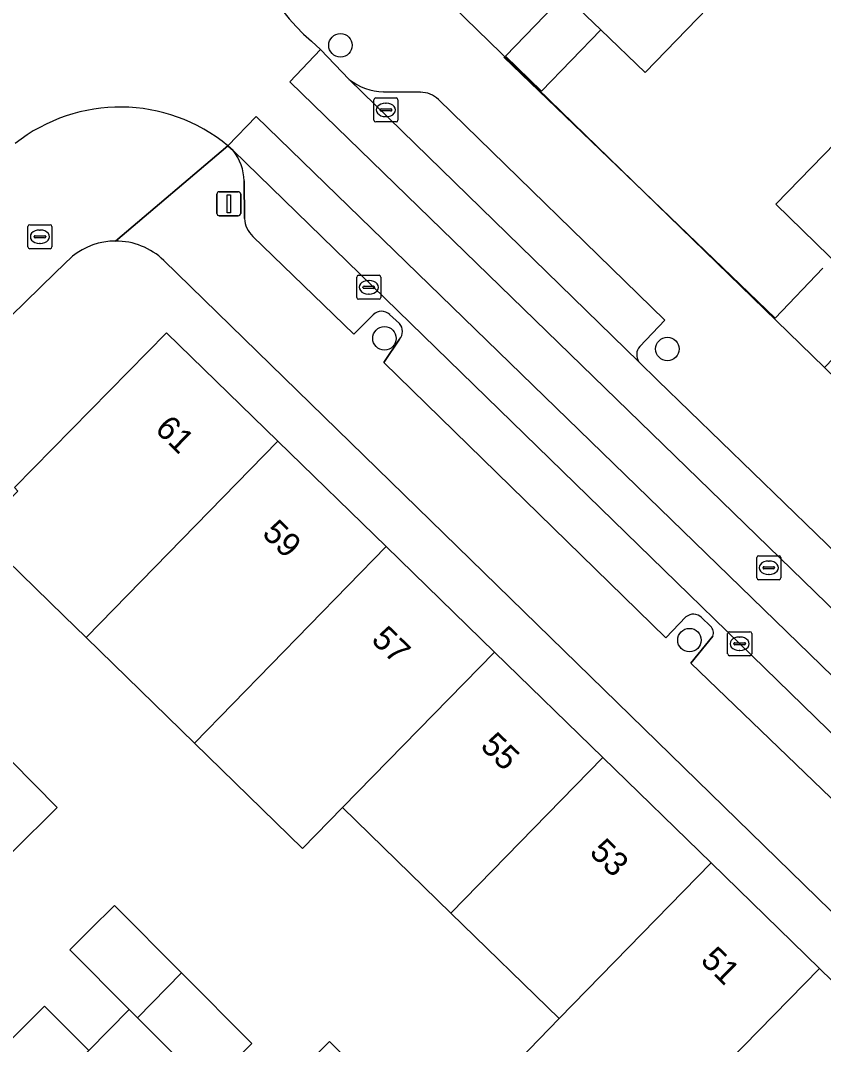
# Model space of a CAD drawing. Extents: x 159217 to 160349, y 381246 to 382172.
# Drawn here: x 159939.01 to 159972.47, y 381781.59 to 381824.27 of the extents above; entities that cross this region are included whole.
import ezdxf

# ---------------------------------------------------------------- set-up
doc = ezdxf.new("R2010")
doc.units = 0
for name, color, linetype in [('IMGEO_Boom', 7, 'Continuous'), ('IMGEO_Brandkraan', 7, 'Continuous'), ('IMGEO_Erf', 7, 'Continuous'), ('IMGEO_Kolk', 7, 'Continuous'), ('IMGEO_Lichtmast', 7, 'Continuous'), ('IMGEO_Muur', 7, 'Continuous'), ('IMGEO_Pand', 7, 'Continuous'), ('IMGEO_Pand_nummerreeks', 7, 'Continuous'), ('IMGEO_Parkeervlak_open', 7, 'Continuous'), ('IMGEO_Rijbaan_lokaal_gesloten', 7, 'Continuous'), ('IMGEO_Rijbaan_lokaal_open', 7, 'Continuous'), ('IMGEO_Rioolput', 7, 'Continuous'), ('IMGEO_Voetpad_open', 7, 'Continuous')]:
    doc.layers.add(name, color=color, linetype=linetype)

msp = doc.modelspace()

# ---------------------------------------------------------------- linework, layer by layer
at = {"layer": 'IMGEO_Boom'}
for centre in [(159952.342, 381823.231), (159954.176, 381811.018), (159965.964, 381810.576), (159966.885, 381798.443)]:
    msp.add_circle(centre, 0.489, dxfattribs=at)
at = {"layer": 'IMGEO_Brandkraan'}
for p, q in [((159939.319, 381814.828), (159939.319, 381815.68)), ((159939.394, 381815.754), (159940.246, 381815.754)), ((159939.807, 381815.534), (159939.832, 381815.534)), ((159940.32, 381815.68), (159940.32, 381814.828)), ((159939.578, 381815.248), (159939.578, 381815.26)), ((159940.016, 381815.211), (159939.618, 381815.211)), ((159939.621, 381815.297), (159940.019, 381815.297)), ((159939.83, 381814.974), (159939.805, 381814.974)), ((159940.062, 381815.26), (159940.062, 381815.248)), ((159940.246, 381814.754), (159939.394, 381814.754))]:
    msp.add_line(p, q, dxfattribs=at)
for points in [[(159939.319, 381814.828), (159939.319, 381815.68)], [(159939.394, 381815.754), (159940.246, 381815.754)], [(159940.32, 381815.68), (159940.32, 381814.828)], [(159940.246, 381814.754), (159939.394, 381814.754)]]:
    msp.add_lwpolyline(points, dxfattribs=at)
for centre, radius, start, end in [((159939.396, 381815.678), 0.0765, 91.552, 178.448), ((159939.396, 381815.678), 0.0765, 91.552, 178.448), ((159940.244, 381815.678), 0.0765, 1.552, 88.448), ((159940.244, 381815.678), 0.0765, 1.552, 88.448), ((159939.618, 381815.257), 0.0403, 85.8775, 175.7526), ((159939.615, 381815.247), 0.0366, 178.938, 274.7102), ((159940.019, 381815.254), 0.043, 264.8664, 352.4533), ((159940.023, 381815.259), 0.0386, 1.7309, 96.639), ((159939.396, 381814.83), 0.0765, 181.552, 268.448), ((159939.396, 381814.83), 0.0765, 181.552, 268.448), ((159940.244, 381814.83), 0.0765, 271.552, 358.448), ((159940.244, 381814.83), 0.0765, 271.552, 358.448)]:
    msp.add_arc(centre, radius, start, end, dxfattribs=at)
for centre, major_axis, ratio, start_param, end_param in [((159939.806, 381815.254), (-0.387, 0.002), 0.722429, 4.712389, 7.853982), ((159939.831, 381815.254), (-0.39, 0.002), 0.717154, 1.570796, 4.712389)]:
    msp.add_ellipse(centre, major_axis=major_axis, ratio=ratio, start_param=start_param, end_param=end_param, dxfattribs=at)
at = {"layer": 'IMGEO_Erf'}
for points in [[(159994.561, 381838.781), (159999.055, 381843.386), (160001.857, 381846.257), (160004.708, 381843.475), (160014.315, 381853.212), (159990.64, 381876.569), (159957.007, 381841.635), (159955.642, 381840.217), (159958.818, 381836.919), (159957.077, 381834.899), (159952.057, 381829.709), (159972.505, 381809.81), (159974.918, 381812.289), (159970.479, 381816.617), (159974.953, 381821.209), (159979.393, 381816.882), (159984.048, 381822.097), (159980.266, 381818.215), (159978.214, 381820.214), (159981.998, 381824.097), (159981.093, 381824.98), (159985.545, 381829.543), (159990.058, 381834.167)], [(159938.69, 381789.633), (159935.839, 381792.505), (159932.962, 381795.402), (159934.812, 381797.241), (159937.662, 381794.372), (159940.542, 381791.473)]]:
    msp.add_lwpolyline(points, close=True, dxfattribs=at)
for points in [[(159968.507, 381825.697), (159965.037, 381822.096), (159963.185, 381823.882), (159960.72, 381821.325), (159959.214, 381822.777), (159961.679, 381825.334)], [(159941.175, 381814.443), (159940.454, 381813.753), (159929.336, 381802.899)], [(159983.879, 381776.342), (159944.981, 381814.27)], [(159938.756, 381804.796), (159945.095, 381811.253), (159949.735, 381806.735), (159954.249, 381802.34), (159958.763, 381797.945), (159963.276, 381793.55), (159967.79, 381789.155), (159972.303, 381784.76), (159974.984, 381782.15), (159976.824, 381780.357)], [(159959.789, 381780.957), (159961.457, 381782.669), (159956.945, 381787.066), (159952.433, 381791.463), (159950.766, 381789.752), (159946.254, 381794.149), (159941.743, 381798.547), (159940.812, 381799.455), (159937.231, 381802.944)], [(159937.123, 381780.317), (159940.008, 381783.19), (159941.857, 381781.334), (159943.542, 381783.048), (159941.066, 381785.537), (159941.917, 381786.383), (159942.924, 381787.385), (159945.712, 381784.581), (159948.65, 381781.627), (159946.792, 381779.78)], [(159948.356, 381778.17), (159951.879, 381781.709), (159953.722, 381779.875)]]:
    msp.add_lwpolyline(points, dxfattribs=at)
for centre, start, end in [((159942.98, 381812.177), 90.2162, 128.5402), ((159942.978, 381812.177), 46.2607, 90.1758)]:
    msp.add_arc(centre, 2.897, start, end, dxfattribs=at)
at = {"layer": 'IMGEO_Kolk'}
for p, q in [((159953.736, 381820.112), (159953.736, 381820.964)), ((159953.811, 381821.038), (159954.663, 381821.038)), ((159954.737, 381820.964), (159954.737, 381820.112)), ((159953.995, 381820.532), (159953.995, 381820.544)), ((159954.433, 381820.495), (159954.035, 381820.495)), ((159954.038, 381820.581), (159954.436, 381820.581)), ((159954.224, 381820.818), (159954.249, 381820.818)), ((159954.479, 381820.544), (159954.479, 381820.532)), ((159954.663, 381820.038), (159953.811, 381820.038)), ((159954.247, 381820.258), (159954.222, 381820.258)), ((159953.096, 381813.646), (159953.948, 381813.646)), ((159953.021, 381812.72), (159953.021, 381813.572)), ((159953.509, 381813.426), (159953.534, 381813.426)), ((159954.022, 381813.572), (159954.022, 381812.72)), ((159953.28, 381813.14), (159953.28, 381813.152)), ((159953.718, 381813.103), (159953.32, 381813.103)), ((159953.323, 381813.189), (159953.721, 381813.189)), ((159953.532, 381812.866), (159953.507, 381812.866)), ((159953.764, 381813.152), (159953.764, 381813.14)), ((159953.948, 381812.646), (159953.096, 381812.646)), ((159968.476, 381797.865), (159968.476, 381798.717)), ((159968.551, 381798.791), (159969.403, 381798.791)), ((159969.477, 381798.717), (159969.477, 381797.865)), ((159968.735, 381798.285), (159968.735, 381798.297)), ((159968.778, 381798.334), (159969.176, 381798.334)), ((159968.964, 381798.571), (159968.989, 381798.571)), ((159969.219, 381798.297), (159969.219, 381798.285)), ((159969.173, 381798.248), (159968.775, 381798.248)), ((159968.987, 381798.011), (159968.962, 381798.011)), ((159969.403, 381797.791), (159968.551, 381797.791))]:
    msp.add_line(p, q, dxfattribs=at)
for points in [[(159953.736, 381820.112), (159953.736, 381820.964)], [(159953.811, 381821.038), (159954.663, 381821.038)], [(159954.737, 381820.964), (159954.737, 381820.112)], [(159954.663, 381820.038), (159953.811, 381820.038)], [(159953.096, 381813.646), (159953.948, 381813.646)], [(159953.021, 381812.72), (159953.021, 381813.572)], [(159954.022, 381813.572), (159954.022, 381812.72)], [(159953.948, 381812.646), (159953.096, 381812.646)], [(159968.476, 381797.865), (159968.476, 381798.717)], [(159968.551, 381798.791), (159969.403, 381798.791)], [(159969.477, 381798.717), (159969.477, 381797.865)], [(159969.403, 381797.791), (159968.551, 381797.791)]]:
    msp.add_lwpolyline(points, dxfattribs=at)
for centre, radius, start, end in [((159953.813, 381820.962), 0.0765, 91.552, 178.448), ((159953.813, 381820.962), 0.0765, 91.552, 178.448), ((159954.661, 381820.962), 0.0765, 1.552, 88.448), ((159954.661, 381820.962), 0.0765, 1.552, 88.448), ((159954.035, 381820.541), 0.0403, 85.8775, 175.7526), ((159954.032, 381820.531), 0.0366, 178.938, 274.7102), ((159954.436, 381820.538), 0.043, 264.8664, 352.4533), ((159954.44, 381820.543), 0.0386, 1.7309, 96.639), ((159953.813, 381820.114), 0.0765, 181.552, 268.448), ((159953.813, 381820.114), 0.0765, 181.552, 268.448), ((159954.661, 381820.114), 0.0765, 271.552, 358.448), ((159954.661, 381820.114), 0.0765, 271.552, 358.448), ((159953.098, 381813.57), 0.0765, 91.552, 178.448), ((159953.098, 381813.57), 0.0765, 91.552, 178.448), ((159953.946, 381813.57), 0.0765, 1.552, 88.448), ((159953.946, 381813.57), 0.0765, 1.552, 88.448), ((159953.32, 381813.149), 0.0403, 85.8775, 175.7526), ((159953.317, 381813.139), 0.0366, 178.938, 274.7102), ((159953.721, 381813.146), 0.043, 264.8664, 352.4533), ((159953.725, 381813.151), 0.0386, 1.7309, 96.639), ((159953.098, 381812.722), 0.0765, 181.552, 268.448), ((159953.098, 381812.722), 0.0765, 181.552, 268.448), ((159953.946, 381812.722), 0.0765, 271.552, 358.448), ((159953.946, 381812.722), 0.0765, 271.552, 358.448), ((159968.553, 381798.715), 0.0765, 91.552, 178.448), ((159968.553, 381798.715), 0.0765, 91.552, 178.448), ((159969.401, 381798.715), 0.0765, 1.552, 88.448), ((159969.401, 381798.715), 0.0765, 1.552, 88.448), ((159968.775, 381798.294), 0.0403, 85.8775, 175.7526), ((159968.772, 381798.284), 0.0366, 178.938, 274.7102), ((159969.176, 381798.291), 0.043, 264.8664, 352.4533), ((159969.18, 381798.296), 0.0386, 1.7309, 96.639), ((159968.553, 381797.867), 0.0765, 181.552, 268.448), ((159968.553, 381797.867), 0.0765, 181.552, 268.448), ((159969.401, 381797.867), 0.0765, 271.552, 358.448), ((159969.401, 381797.867), 0.0765, 271.552, 358.448)]:
    msp.add_arc(centre, radius, start, end, dxfattribs=at)
for centre, major_axis, ratio, start_param, end_param in [((159954.223, 381820.538), (-0.387, 0.002), 0.722429, 4.712389, 7.853982), ((159954.248, 381820.538), (-0.39, 0.002), 0.717154, 1.570796, 4.712389), ((159953.508, 381813.146), (-0.387, 0.002), 0.722429, 4.712389, 7.853982), ((159953.533, 381813.146), (-0.39, 0.002), 0.717154, 1.570796, 4.712389), ((159968.963, 381798.291), (-0.387, 0.002), 0.722429, 4.712389, 7.853982), ((159968.988, 381798.291), (-0.39, 0.002), 0.717154, 1.570796, 4.712389)]:
    msp.add_ellipse(centre, major_axis=major_axis, ratio=ratio, start_param=start_param, end_param=end_param, dxfattribs=at)
at = {"layer": 'IMGEO_Lichtmast'}
for p, q in [((159947.294, 381817.128), (159948.084, 381817.128)), ((159948.084, 381817.128), (159947.294, 381817.128)), ((159947.194, 381816.228), (159947.194, 381817.028)), ((159947.194, 381817.028), (159947.194, 381816.228)), ((159948.184, 381817.028), (159948.184, 381816.228)), ((159948.184, 381816.228), (159948.184, 381817.028)), ((159948.084, 381816.128), (159947.294, 381816.128)), ((159947.294, 381816.128), (159948.084, 381816.128))]:
    msp.add_line(p, q, dxfattribs=at)
msp.add_lwpolyline([(159947.614, 381817.003), (159947.764, 381817.003), (159947.764, 381816.253), (159947.614, 381816.253), (159947.614, 381817.003)], dxfattribs=at)
for centre, start, end in [((159947.294, 381817.028), 90, 180), ((159947.294, 381817.028), 90, 180), ((159948.084, 381817.028), 0, 90), ((159948.084, 381817.028), 360, 90), ((159947.294, 381816.228), 180, 270), ((159947.294, 381816.228), 180, 270), ((159948.084, 381816.228), 270, 0), ((159948.084, 381816.228), 270, 0)]:
    msp.add_arc(centre, 0.1, start, end, dxfattribs=at)
at = {"layer": 'IMGEO_Muur'}
msp.add_lwpolyline([(159959.156, 381822.742), (159970.454, 381811.86), (159972.436, 381813.945)], dxfattribs=at)
at = {"layer": 'IMGEO_Pand'}
for points in [[(159967.1, 381829.09), (159965.393, 381830.741), (159960.556, 381835.383), (159956.07, 381830.733), (159956.828, 381830.002), (159956.04, 381829.185), (159957.486, 381827.79), (159958.278, 381828.612), (159961.679, 381825.334), (159963.185, 381823.882), (159965.037, 381822.096), (159968.507, 381825.697), (159969.5, 381826.728), (159967.67, 381828.521)], [(159963.185, 381823.882), (159961.679, 381825.334), (159959.214, 381822.777), (159960.72, 381821.325)], [(159974.918, 381812.289), (159979.393, 381816.882), (159974.953, 381821.209), (159970.479, 381816.617)], [(159949.735, 381806.735), (159945.095, 381811.253), (159938.756, 381804.796), (159938.899, 381804.656), (159937.231, 381802.944), (159940.812, 381799.455), (159941.743, 381798.547)], [(159954.249, 381802.34), (159949.735, 381806.735), (159941.743, 381798.547), (159946.254, 381794.149)], [(159952.433, 381791.463), (159958.763, 381797.945), (159954.249, 381802.34), (159946.254, 381794.149), (159950.766, 381789.752)], [(159952.433, 381791.463), (159956.945, 381787.066), (159963.276, 381793.55), (159958.763, 381797.945)], [(159937.662, 381794.372), (159935.839, 381792.505), (159938.69, 381789.633), (159940.542, 381791.473)], [(159963.276, 381793.55), (159956.945, 381787.066), (159961.457, 381782.669), (159967.79, 381789.155)], [(159972.303, 381784.76), (159967.79, 381789.155), (159961.457, 381782.669), (159959.789, 381780.957), (159960.72, 381780.049), (159964.301, 381776.56), (159965.975, 381778.278)], [(159943.882, 381782.706), (159945.712, 381784.581), (159942.924, 381787.385), (159941.917, 381786.383), (159941.066, 381785.537), (159943.542, 381783.048)], [(159970.487, 381773.881), (159976.824, 381780.357), (159974.984, 381782.15), (159972.303, 381784.76), (159965.975, 381778.278)], [(159943.882, 381782.706), (159946.792, 381779.78), (159948.65, 381781.627), (159945.712, 381784.581)], [(159938.971, 381778.46), (159941.857, 381781.334), (159940.008, 381783.19), (159937.123, 381780.317)], [(159952.753, 381773.755), (159954.583, 381775.629), (159952.027, 381778.173), (159953.722, 381779.875), (159951.879, 381781.709), (159948.356, 381778.17), (159949.916, 381776.578)]]:
    msp.add_lwpolyline(points, close=True, dxfattribs=at)
at = {"layer": 'IMGEO_Parkeervlak_open'}
for points in [[(159952.711, 381821.812), (159964.779, 381810.044)], [(159955.673, 381821.276), (159954.137, 381821.298)], [(159964.815, 381810.679), (159965.855, 381811.773), (159956.428, 381820.976)], [(159986.909, 381780.832), (159947.87, 381818.841)], [(159948.326, 381817.583), (159948.339, 381816.015)], [(159948.695, 381815.265), (159952.9, 381811.188), (159953.709, 381812.004)], [(159954.392, 381812.012), (159954.802, 381811.635)], [(159954.806, 381810.982), (159954.156, 381810.01), (159965.903, 381798.536), (159966.737, 381799.408)], [(159967.39, 381799.379), (159967.763, 381799.021)], [(159967.857, 381798.602), (159966.94, 381797.483), (159978.629, 381786.239), (159979.419, 381787.084)]]:
    msp.add_lwpolyline(points, dxfattribs=at)
for centre, radius, start, end in [((159954.153, 381823.577), 2.279, 230.7576, 269.5991), ((159955.671, 381820.172), 1.104, 46.744, 89.9151), ((159946.282, 381817.554), 2.044, 0.8172, 39.032), ((159949.442, 381816.079), 1.105, 183.3207, 227.4636), ((159954.055, 381811.665), 0.484, 45.8017, 135.5405), ((159954.42, 381811.306), 0.504, 319.9912, 40.7108), ((159965.187, 381810.339), 0.503, 137.5717, 215.9388), ((159967.048, 381799.043), 0.48, 44.4939, 130.4204), ((159967.526, 381798.748), 0.361, 336.1833, 49.1059)]:
    msp.add_arc(centre, radius, start, end, dxfattribs=at)
at = {"layer": 'IMGEO_Rijbaan_lokaal_gesloten'}
for points in [[(159965.566, 381809.266), (159964.779, 381810.044), (159952.711, 381821.812), (159951.509, 381823.058), (159950.234, 381821.714), (159989.625, 381783.442), (159990.828, 381784.721), (159990.73, 381784.772), (159978.819, 381796.815), (159978.362, 381797.273), (159973.538, 381801.544), (159973.484, 381801.591)], [(159948.826, 381820.271), (159947.654, 381819.044), (159947.87, 381818.841), (159986.909, 381780.832), (159987.009, 381780.736), (159988.232, 381781.989)]]:
    msp.add_lwpolyline(points, close=True, dxfattribs=at)
at = {"layer": 'IMGEO_Rijbaan_lokaal_open'}
for points in [[(159950.234, 381821.714), (159951.509, 381823.058), (159951.137, 381823.406)], [(159947.654, 381819.044), (159948.826, 381820.271), (159988.232, 381781.989), (159989.625, 381783.442), (159950.234, 381821.714)]]:
    msp.add_lwpolyline(points, dxfattribs=at)
for centre, radius, start, end in [((159956.313, 381829.5), 7.996, 179.6258, 229.6535), ((159943.161, 381813.599), 7.06, 50.4727, 128.3261)]:
    msp.add_arc(centre, radius, start, end, dxfattribs=at)
at = {"layer": 'IMGEO_Rioolput'}
for p, q in [((159969.69, 381801.032), (159969.69, 381801.884)), ((159969.765, 381801.958), (159970.617, 381801.958)), ((159970.178, 381801.738), (159970.203, 381801.738)), ((159970.691, 381801.884), (159970.691, 381801.032)), ((159969.949, 381801.452), (159969.949, 381801.464)), ((159970.387, 381801.415), (159969.989, 381801.415)), ((159969.992, 381801.501), (159970.39, 381801.501)), ((159970.433, 381801.464), (159970.433, 381801.452)), ((159970.617, 381800.958), (159969.765, 381800.958)), ((159970.201, 381801.178), (159970.176, 381801.178))]:
    msp.add_line(p, q, dxfattribs=at)
for points in [[(159969.69, 381801.032), (159969.69, 381801.884)], [(159969.765, 381801.958), (159970.617, 381801.958)], [(159970.691, 381801.884), (159970.691, 381801.032)], [(159970.617, 381800.958), (159969.765, 381800.958)]]:
    msp.add_lwpolyline(points, dxfattribs=at)
for centre, radius, start, end in [((159969.767, 381801.882), 0.0765, 91.552, 178.448), ((159969.767, 381801.882), 0.0765, 91.552, 178.448), ((159970.615, 381801.882), 0.0765, 1.552, 88.448), ((159970.615, 381801.882), 0.0765, 1.552, 88.448), ((159969.989, 381801.461), 0.0403, 85.8775, 175.7526), ((159969.986, 381801.451), 0.0366, 178.938, 274.7102), ((159970.39, 381801.458), 0.043, 264.8664, 352.4533), ((159970.394, 381801.463), 0.0386, 1.7309, 96.639), ((159969.767, 381801.034), 0.0765, 181.552, 268.448), ((159969.767, 381801.034), 0.0765, 181.552, 268.448), ((159970.615, 381801.034), 0.0765, 271.552, 358.448), ((159970.615, 381801.034), 0.0765, 271.552, 358.448)]:
    msp.add_arc(centre, radius, start, end, dxfattribs=at)
for centre, major_axis, ratio, start_param, end_param in [((159970.177, 381801.458), (-0.387, 0.002), 0.722429, 4.712389, 7.853982), ((159970.202, 381801.458), (-0.39, 0.002), 0.717154, 1.570796, 4.712389)]:
    msp.add_ellipse(centre, major_axis=major_axis, ratio=ratio, start_param=start_param, end_param=end_param, dxfattribs=at)
at = {"layer": 'IMGEO_Voetpad_open'}
for points in [[(159995.728, 381787.091), (159989.764, 381792.975), (159986.539, 381796.132), (159983.209, 381799.393), (159973.639, 381808.707), (159972.505, 381809.81), (159952.057, 381829.709), (159948.378, 381831.596), (159948.318, 381829.552)], [(159951.137, 381823.406), (159951.509, 381823.058), (159952.711, 381821.812)], [(159954.137, 381821.298), (159955.673, 381821.276)], [(159956.428, 381820.976), (159965.855, 381811.773), (159964.815, 381810.679)], [(159942.969, 381815.074), (159947.654, 381819.044)], [(159947.87, 381818.841), (159947.654, 381819.044), (159942.969, 381815.074)], [(159948.339, 381816.015), (159948.326, 381817.583)], [(159953.709, 381812.004), (159952.9, 381811.188), (159948.695, 381815.265)], [(159873.098, 381745.66), (159875.91, 381748.598), (159877.274, 381750), (159903.837, 381777.301), (159906.801, 381780.326), (159922.301, 381795.92), (159926.561, 381800.137), (159928.063, 381798.627), (159928.917, 381799.476), (159927.416, 381800.988), (159929.336, 381802.899), (159940.454, 381813.753), (159941.175, 381814.443)], [(159944.981, 381814.27), (159983.879, 381776.342)], [(159954.802, 381811.635), (159954.392, 381812.012)], [(159954.156, 381810.01), (159954.806, 381810.982)], [(159966.737, 381799.408), (159965.903, 381798.536), (159954.156, 381810.01)], [(159964.779, 381810.044), (159965.566, 381809.266), (159973.484, 381801.591), (159973.538, 381801.544)], [(159967.763, 381799.021), (159967.39, 381799.379)], [(159979.419, 381787.084), (159978.629, 381786.239), (159966.94, 381797.483), (159967.857, 381798.602)]]:
    msp.add_lwpolyline(points, dxfattribs=at)
msp.add_lwpolyline([(159943.572, 381780.882), (159968.081, 381756.217), (159969.165, 381757.287), (159964.562, 381761.914), (159961.644, 381764.844), (159958.821, 381767.68), (159955.673, 381770.849), (159952.753, 381773.755), (159949.916, 381776.578), (159948.356, 381778.17), (159946.792, 381779.78), (159943.882, 381782.706), (159943.542, 381783.048), (159941.857, 381781.334), (159938.971, 381778.46), (159936.097, 381775.597), (159932.926, 381772.458), (159930.039, 381769.6), (159927.148, 381766.737), (159925.088, 381764.697), (159925.115, 381764.67), (159924.33, 381763.872), (159925.447, 381762.9)], close=True, dxfattribs=at)
for centre, radius, start, end in [((159956.313, 381829.5), 7.996, 179.6258, 229.6535), ((159954.153, 381823.577), 2.279, 230.7576, 269.5991), ((159955.671, 381820.172), 1.104, 46.744, 89.9151), ((159943.161, 381813.599), 7.06, 50.4727, 128.3261), ((159946.282, 381817.554), 2.044, 0.8172, 39.032), ((159949.442, 381816.079), 1.105, 183.3207, 227.4636), ((159942.98, 381812.177), 2.897, 90.2162, 128.5402), ((159942.978, 381812.177), 2.897, 46.2607, 90.1758), ((159954.055, 381811.665), 0.484, 45.8017, 135.5405), ((159954.42, 381811.306), 0.504, 319.9912, 40.7108), ((159965.187, 381810.339), 0.503, 137.5717, 215.9388), ((159967.048, 381799.043), 0.48, 44.4939, 130.4204), ((159967.526, 381798.748), 0.361, 336.1833, 49.1059)]:
    msp.add_arc(centre, radius, start, end, dxfattribs=at)

# ---------------------------------------------------------------- texts
at = {"layer": 'IMGEO_Pand_nummerreeks'}
for s, p in [('61', (159944.568, 381807.187)), ('59', (159949.034, 381802.837)), ('57', (159953.582, 381798.409)), ('55', (159958.129, 381793.981)), ('53', (159962.676, 381789.552)), ('51', (159967.304, 381785.046))]:
    msp.add_text(s, height=1, rotation=315.7588, dxfattribs=at).set_placement(p)

doc.saveas('drawing.dxf')
